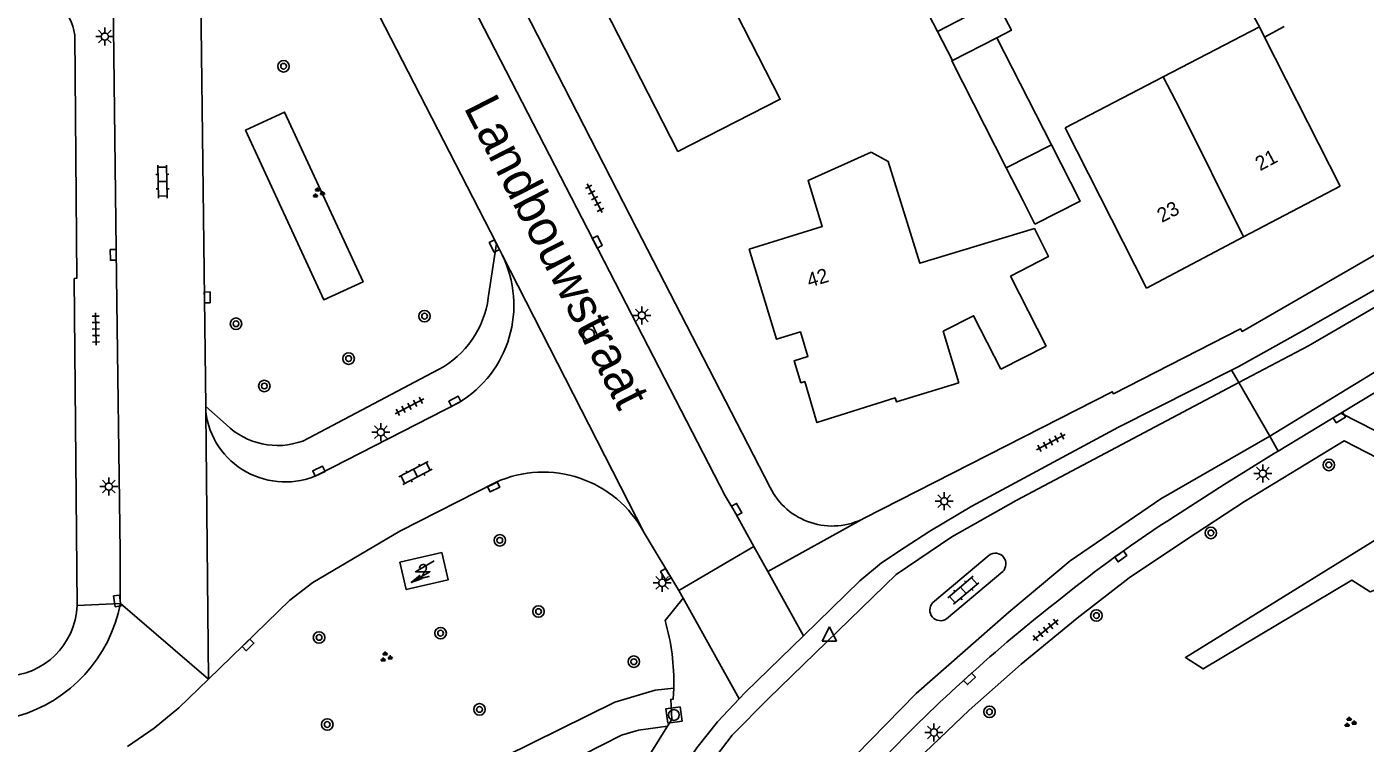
# Model space of a CAD drawing. Extents: x 132994 to 136000, y 393499 to 395512.
# Drawn here: x 134640.6 to 134733.7, y 394399.4 to 394449.3 of the extents above; entities that cross this region are included whole.
import ezdxf

# ---------------------------------------------------------------- set-up
doc = ezdxf.new("R2010")
doc.units = 0
for name, color, linetype in [('gg-afsc-muur', 7, 'Continuous'), ('gg-anno-huisnummerreeks BGT', 7, 'Continuous'), ('gg-anno-openbare ruimte label', 7, 'Continuous'), ('gg-bbg-bijgebouw', 7, 'Continuous'), ('gg-bbg-gedigitaliseerde bebouwing', 7, 'Continuous'), ('gg-bbg-gedigitaliseerde bijgebouw', 7, 'Continuous'), ('gg-bbg-hoofdgebouw', 7, 'Continuous'), ('gg-bbg-luifel en loopbrug', 7, 'Continuous'), ('gg-bbg-tussenscheiding', 7, 'Continuous'), ('gg-knt-verharding', 7, 'Continuous'), ('gg-knt-verharding nz', 7, 'Continuous'), ('gt-grn-groengrens', 7, 'Continuous'), ('gt-grn-weggrens', 7, 'Continuous'), ('gt-symb-boom', 7, 'Continuous'), ('gt-symb-groenvak', 7, 'Continuous'), ('gt-symb-klinker verharding', 7, 'Continuous'), ('gt-symb-kolk', 7, 'Continuous'), ('gt-symb-lichtmast', 7, 'Continuous'), ('gt-symb-rioolschacht', 7, 'Continuous'), ('gt-symb-tegel verharding', 7, 'Continuous'), ('gt-symb-trafo symbool', 7, 'Continuous'), ('gt-symb-waterafsluiter', 7, 'Continuous')]:
    doc.layers.add(name, color=color, linetype=linetype)

# ---------------------------------------------------------------- blocks, each defined once
blk = doc.blocks.new('gt0-LMAST')
at = {"layer": 'gt-symb-lichtmast'}
for p, q in [((-0.182, 0.173), (-0.447, 0.438)), ((-0.005, 0.246), (-0.005, 0.621)), ((0.172, 0.173), (0.437, 0.438)), ((-0.255, -0.004), (-0.63, -0.004)), ((-0.182, -0.181), (-0.447, -0.446)), ((-0.005, -0.254), (-0.005, -0.629)), ((0.437, -0.446), (0.172, -0.181)), ((0.245, -0.004), (0.62, -0.004))]:
    blk.add_line(p, q, dxfattribs=at)
blk.add_circle((-0.005, -0.004), 0.25, dxfattribs=at)
blk = doc.blocks.new('gt0-TEG1')
at = {"layer": 'gt-symb-tegel verharding'}
for p, q in [((-1.125, 0), (1.125, 0)), ((-0.9, -0.25), (-0.9, 0.25)), ((-0.45, -0.25), (-0.45, 0.25)), ((0, -0.25), (0, 0.25)), ((0.45, -0.25), (0.45, 0.25)), ((0.9, -0.25), (0.9, 0.25))]:
    blk.add_line(p, q, dxfattribs=at)
blk = doc.blocks.new('gt0-KOLK')
at = {"layer": 'gt-symb-kolk'}
blk.add_lwpolyline([(0, 0), (0.375, 0), (0.375, 0.4), (-0.375, 0.4), (-0.375, 0), (0, 0)], dxfattribs=at)
blk = doc.blocks.new('gt0-KL1')
at = {"layer": 'gt-symb-klinker verharding'}
for p, q in [((-1.15, 0.3), (1.15, 0.3)), ((-1, -0.3), (-1, 0.3)), ((-0.5, 0.3), (-0.5, 0.45)), ((0, -0.3), (0, 0.3)), ((0.5, 0.3), (0.5, 0.45)), ((1, -0.3), (1, 0.3)), ((-1.15, -0.3), (1.15, -0.3)), ((-0.5, -0.45), (-0.5, -0.3)), ((0.5, -0.45), (0.5, -0.3))]:
    blk.add_line(p, q, dxfattribs=at)
blk = doc.blocks.new('gt0-BOOM')
at = {"layer": 'gt-symb-boom'}
for radius in [0.4, 0.2]:
    blk.add_circle((0, 0), radius, dxfattribs=at)
blk = doc.blocks.new('gt0-GRVAK')
at = {"layer": 'gt-symb-groenvak'}
for p, q in [((-0.11, 0.189), (-0.228, 0.24)), ((-0.182, 0.153), (0.088, 0.153)), ((-0.091, 0.211), (-0.156, 0.322)), ((-0.047, 0.214), (-0.047, 0.393)), ((-0.004, 0.211), (0.061, 0.322)), ((0.015, 0.189), (0.133, 0.24)), ((0.262, -0.052), (0.197, 0.059)), ((0.305, -0.049), (0.305, 0.13)), ((0.349, -0.052), (0.414, 0.059)), ((-0.245, -0.228), (-0.363, -0.177)), ((-0.318, -0.264), (-0.047, -0.264)), ((-0.226, -0.206), (-0.291, -0.095)), ((-0.183, -0.203), (-0.183, -0.024)), ((-0.139, -0.206), (-0.074, -0.095)), ((-0.12, -0.228), (-0.002, -0.177)), ((0.243, -0.074), (0.125, -0.023)), ((0.17, -0.11), (0.441, -0.11)), ((0.368, -0.074), (0.486, -0.023))]:
    blk.add_line(p, q, dxfattribs=at)
blk = doc.blocks.new('gt0-RS')
at = {"layer": 'gt-symb-rioolschacht'}
blk.add_lwpolyline([(-0.5, -0.5), (0.5, -0.5), (0.5, 0.5), (-0.5, 0.5)], close=True, dxfattribs=at)
blk.add_circle((0, 0), 0.375, dxfattribs=at)
blk = doc.blocks.new('gt0-HSP')
at = {"layer": 'gt-symb-trafo symbool'}
for points in [[(0.771, 0.746), (-0.529, -0.004), (0.471, -0.004), (-0.829, -0.754)], [(-0.217, -0.24), (-0.829, -0.754), (-0.077, -0.48)]]:
    blk.add_lwpolyline(points, dxfattribs=at)
blk = doc.blocks.new('gt0-WAFSL')
at = {"layer": 'gt-symb-waterafsluiter'}
for p, q in [((-0.5, -0.333), (0, 0.667)), ((0, 0.667), (0.5, -0.333)), ((0.5, -0.333), (-0.5, -0.333))]:
    blk.add_line(p, q, dxfattribs=at)

msp = doc.modelspace()

# ---------------------------------------------------------------- linework, layer by layer
at = {"layer": 'gg-afsc-muur'}
msp.add_line((134683.022, 394435.273), (134674.111, 394452.693), dxfattribs=at)
at = {"layer": 'gg-bbg-bijgebouw'}
msp.add_line((134711.871, 394441.071), (134708.732, 394439.472), dxfattribs=at)
at = {"layer": 'gg-bbg-gedigitaliseerde bebouwing'}
for p, q in [((134726.323, 394449.271), (134719.64, 394445.793)), ((134719.64, 394445.793), (134712.825, 394442.247))]:
    msp.add_line(p, q, dxfattribs=at)
msp.add_lwpolyline([(134699.331, 394440.564), (134700.513, 394439.92), (134702.72, 394432.838), (134710.692, 394435.248), (134711.667, 394433.294), (134709.035, 394431.933)], dxfattribs=at)
at = {"layer": 'gg-bbg-gedigitaliseerde bijgebouw'}
for p, q in [((134703.946, 394448.939), (134704.989, 394446.937)), ((134711.871, 394441.071), (134708.081, 394448.512))]:
    msp.add_line(p, q, dxfattribs=at)
for points in [[(134708.035, 394451.068), (134709.092, 394449.038), (134708.081, 394448.512)], [(134704.989, 394446.937), (134704.942, 394446.913), (134708.732, 394439.472)]]:
    msp.add_lwpolyline(points, dxfattribs=at)
at = {"layer": 'gg-bbg-hoofdgebouw'}
for p, q in [((134698.989, 394458.714), (134703.946, 394448.939)), ((134726.687, 394448.553), (134726.323, 394449.271)), ((134731.93, 394438.2), (134726.687, 394448.553)), ((134718.48, 394431.11), (134712.825, 394442.247)), ((134731.93, 394438.2), (134725.227, 394434.667)), ((134725.227, 394434.667), (134718.48, 394431.11)), ((134711.5, 394427.07), (134709.035, 394431.933)), ((134711.5, 394427.07), (134708.35, 394425.46))]:
    msp.add_line(p, q, dxfattribs=at)
for points in [[(134693.338, 394463.469), (134678.164, 394455.756), (134685.911, 394440.61)], [(134685.911, 394440.61), (134693.022, 394444.241), (134688.936, 394452.244), (134696.974, 394456.349), (134696.432, 394457.411)], [(134690.865, 394433.807), (134695.938, 394435.383), (134694.961, 394438.587), (134699.331, 394440.564)], [(134690.865, 394433.807), (134692.77, 394427.55), (134694.44, 394428.06), (134694.95, 394426.35), (134693.99, 394426.05), (134694.46, 394424.52), (134694.73, 394424.6), (134695.57, 394421.75), (134701.02, 394423.47), (134701.11, 394423.19), (134705.43, 394424.52)], [(134705.43, 394424.52), (134704.354, 394428.106), (134706.456, 394429.187), (134708.35, 394425.46)], [(134669.51, 394412.71), (134669.94, 394410.81), (134667.03, 394410.14), (134666.59, 394412.04), (134669.51, 394412.71)]]:
    msp.add_lwpolyline(points, dxfattribs=at)
at = {"layer": 'gg-bbg-luifel en loopbrug'}
for p, q in [((134728.041, 394449.29), (134726.687, 394448.553)), ((134708.732, 394439.472), (134709.898, 394437.172)), ((134710.721, 394435.547), (134709.898, 394437.172))]:
    msp.add_line(p, q, dxfattribs=at)
for points in [[(134726.323, 394449.271), (134725.454, 394450.868), (134724.381, 394450.285), (134721.675, 394455.258), (134724.222, 394456.631)], [(134711.871, 394441.071), (134713.863, 394437.14), (134710.721, 394435.547)]]:
    msp.add_lwpolyline(points, dxfattribs=at)
at = {"layer": 'gg-bbg-tussenscheiding'}
for p, q in [((134703.946, 394448.939), (134708.035, 394451.068)), ((134708.081, 394448.512), (134704.989, 394446.937))]:
    msp.add_line(p, q, dxfattribs=at)
msp.add_lwpolyline([(134719.64, 394445.793), (134720.797, 394443.566), (134725.227, 394434.667)], dxfattribs=at)
at = {"layer": 'gg-knt-verharding'}
for p, q in [((134680.383, 394433.737), (134670.122, 394453.694)), ((134646.66, 394451.161), (134646.879, 394431.898)), ((134653.085, 394422.88), (134652.748, 394451.161)), ((134692.32, 394417.23), (134683.022, 394435.273)), ((134673.29, 394434.195), (134672.73, 394430.429)), ((134673.29, 394434.195), (134673.683, 394433.427)), ((134669.28, 394425.44), (134659.828, 394420.47)), ((134731.993, 394422.404), (134736.173, 394424.95)), ((134653.089, 394422.496), (134653.085, 394422.88)), ((134654.52, 394421.61), (134653.085, 394422.88)), ((134670.652, 394423.121), (134660.93, 394418.13)), ((134731.993, 394422.404), (134727.639, 394419.773)), ((134685.972, 394410.07), (134683.572, 394414.076)), ((134685.972, 394410.07), (134691.191, 394413.142)), ((134707.543, 394412.535), (134703.612, 394409.216)), ((134704.583, 394408.101), (134708.484, 394411.39)), ((134686.273, 394409.536), (134685.012, 394407.983)), ((134685.972, 394410.07), (134686.273, 394409.536))]:
    msp.add_line(p, q, dxfattribs=at)
for points in [[(134729.244, 394428.075), (134736.1, 394431.97), (134753.38, 394442.43), (134758.02, 394445.35), (134762.54, 394448.57), (134766.43, 394451.71), (134775.69, 394459.42), (134779.69, 394462.45), (134785.8, 394466.58), (134786.034, 394466.785)], [(134659.54, 394459.3), (134664.32, 394451.71), (134673.29, 394434.195)], [(134760.067, 394449.549), (134759.99, 394449.49), (134760.01, 394448.95), (134758.84, 394448.08), (134752.96, 394444.39), (134750.11, 394442.85), (134736.37, 394434.57), (134725.12, 394428.09), (134725.02, 394428.27), (134716.18, 394423.76), (134716.1, 394423.89), (134698.858, 394415.099)], [(134643.99, 394448.7), (134644.14, 394431.8), (134643.95, 394431.77), (134644.159, 394409.027)], [(134698.902, 394394.455), (134703.08, 394398.804), (134706.146, 394401.755), (134709.768, 394404.945), (134713.657, 394408.149), (134717.281, 394410.943), (134721.195, 394413.582), (134725.298, 394416.259), (134732.209, 394420.485), (134739.191, 394416.885), (134749.798, 394423.304), (134757.29, 394427.872), (134758.094, 394435.474), (134759.024, 394436.01)], [(134691.191, 394413.142), (134689.825, 394415.605), (134689.199, 394416.653), (134680.383, 394433.737)], [(134647.168, 394409.166), (134647.138, 394409.376), (134647.142, 394412.783), (134646.879, 394431.898)], [(134724.399, 394425.397), (134724.86, 394425.63), (134729.244, 394428.075)], [(134731.993, 394422.404), (134739.131, 394418.766), (134748.143, 394424.216), (134745.584, 394428.499)], [(134701.642, 394413.036), (134703.412, 394414.196), (134706.346, 394415.94), (134716.544, 394421.431), (134724.399, 394425.397)], [(134727.639, 394419.773), (134727.299, 394419.567), (134723.884, 394417.445), (134720.489, 394415.264)], [(134673.222, 394417.583), (134666.586, 394414.205), (134660.527, 394410.634), (134658.928, 394409.409), (134653.283, 394403.913)], [(134694.638, 394406.927), (134698.552, 394410.734), (134700.072, 394412.007), (134701.642, 394413.036)], [(134690.159, 394402.53), (134690.6, 394403), (134694.638, 394406.927)], [(134653.283, 394403.913), (134651.216, 394401.901), (134649.494, 394400.491), (134647.662, 394399.229)], [(134673.888, 394398.53), (134681.53, 394402.3), (134684.32, 394403.15), (134685.619, 394403.291)], [(134685.619, 394403.291), (134685.576, 394402.515), (134685.41, 394402.497), (134685.485, 394401.091), (134685.19, 394400.63)], [(134686.242, 394397.666), (134687.23, 394399.135), (134688.665, 394400.938), (134690.159, 394402.53)], [(134675.238, 394396.589), (134681.99, 394400.02), (134683.18, 394400.35), (134685.19, 394400.63)]]:
    msp.add_lwpolyline(points, dxfattribs=at)
for centre, radius, start, end in [((134639.749, 394448.018), 4.296, 9.13432, 76.78151), ((134666.6, 394429.912), 7.908, 300.82759, 26.39514), ((134666.128, 394431.307), 6.66, 298.24522, 352.42541), ((134658.611, 394423.19), 5.566, 187.16292, 294.6175), ((134658.072, 394425.222), 5.066, 225.47766, 290.27976), ((134676.537, 394410.339), 7.966, 27.97576, 114.58731), ((134696.636, 394419.378), 4.821, 206.45359, 297.44062), ((134766.618, 394342.954), 85.771, 122.53529, 129.21336), ((134707.967, 394411.924), 0.743, 314.05884, 124.77022), ((134782.086, 394319.992), 113.369, 127.9332, 136.31071), ((134704.165, 394408.717), 0.745, 137.9613, 304.14079), ((134639.004, 394409.258), 5.16, 271.50829, 357.43177), ((134637.142, 394411.129), 10.216, 286.26855, 348.91995), ((134670.652, 394403.74), 14.974, 358.28158, 16.46115), ((134871.725, 394281.635), 221.259, 147.46521, 150.46831)]:
    msp.add_arc(centre, radius, start, end, dxfattribs=at)
at = {"layer": 'gg-knt-verharding nz'}
for points in [[(134727.05, 394420.795), (134735.559, 394426.003), (134752.676, 394436.259), (134762.118, 394442.353), (134769.893, 394447.869), (134774.284, 394450.627), (134780.474, 394454.227), (134791.467, 394460.834), (134803.253, 394467.687), (134810.812, 394472.277)], [(134724.893, 394424.539), (134729.749, 394427.093), (134743.532, 394435.103), (134763.011, 394447.103), (134767.896, 394450.991), (134774.812, 394456.952), (134779.615, 394460.553), (134786.842, 394465.616), (134786.146, 394466.609)], [(134683.173, 394389.543), (134685.016, 394392.874), (134688.136, 394397.977), (134689.687, 394400.008), (134692.196, 394402.552), (134701.091, 394411.193), (134704.956, 394413.798), (134709.429, 394416.342), (134724.893, 394424.539)], [(134727.05, 394420.795), (134719.482, 394416.441), (134713.176, 394412.13), (134708.901, 394408.563), (134702.48, 394402.915), (134698.287, 394398.621), (134692.741, 394392.56), (134688.097, 394386.67)]]:
    msp.add_lwpolyline(points, dxfattribs=at)
at = {"layer": 'gt-grn-groengrens'}
for points in [[(134655.847, 394442.092), (134658.571, 394443.35), (134664.022, 394431.548), (134661.298, 394430.29), (134655.847, 394442.092)], [(134739.372, 394416.671), (134721.188, 394405.421), (134722.427, 394404.623), (134732.753, 394410.782), (134734.019, 394409.988), (134735.493, 394410.528), (134751.222, 394420.086), (134752.912, 394422.08), (134752.745, 394422.993), (134755.484, 394424.78), (134755.663, 394426.501), (134750.768, 394423.243), (134739.372, 394416.671)]]:
    msp.add_lwpolyline(points, dxfattribs=at)
at = {"layer": 'gt-grn-weggrens'}
for p, q in [((134673.683, 394433.427), (134683.572, 394414.076)), ((134724.399, 394425.397), (134724.893, 394424.539)), ((134724.893, 394424.539), (134727.05, 394420.795)), ((134653.089, 394422.496), (134653.283, 394403.913)), ((134727.05, 394420.795), (134727.639, 394419.773)), ((134698.858, 394415.099), (134692.164, 394411.387)), ((134691.191, 394413.142), (134692.164, 394411.387)), ((134692.164, 394411.387), (134694.638, 394406.927)), ((134686.273, 394409.536), (134690.159, 394402.53)), ((134647.168, 394409.166), (134644.159, 394409.027)), ((134653.283, 394403.913), (134647.168, 394409.166))]:
    msp.add_line(p, q, dxfattribs=at)

# ---------------------------------------------------------------- block references
at = {"layer": 'gt-symb-boom'}
for p in [(134658.5, 394446.532), (134655.194, 394428.625), (134668.3, 394429.155), (134663.022, 394426.199), (134657.162, 394424.296), (134731.153, 394418.806), (134673.528, 394413.562), (134722.955, 394414.077), (134676.224, 394408.609), (134714.997, 394408.329), (134669.413, 394407.105), (134682.847, 394405.122), (134672.12, 394401.804), (134707.563, 394401.637), (134661.538, 394400.753)]:
    msp.add_blockref('gt0-BOOM', p, dxfattribs=at)
at = {"layer": 'gt-symb-boom', "rotation": 90}
msp.add_blockref('gt0-BOOM', (134660.965, 394406.807), dxfattribs=at)
at = {"layer": 'gt-symb-groenvak'}
for p in [(134660.901, 394437.717), (134665.611, 394405.435), (134732.613, 394400.892)]:
    msp.add_blockref('gt0-GRVAK', p, dxfattribs=at)
at = {"layer": 'gt-symb-klinker verharding'}
for p, rotation in [((134650.085, 394438.512), -89.31248364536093), ((134667.664, 394418.236), 27.71850162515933), ((134705.751, 394410.087), 40.495582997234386)]:
    msp.add_blockref('gt0-KL1', p, dxfattribs=dict(at, rotation=rotation))
at = {"layer": 'gt-symb-kolk'}
for p, rotation in [((134673.324, 394434.12), 117.59036953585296), ((134680.129, 394434.225), -62.82026578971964), ((134646.862, 394433.418), 90.65362771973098), ((134652.993, 394430.455), -89.36977184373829), ((134670.495, 394423.05), 27.76921269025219), ((134731.78, 394422.275), -148.85771803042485), ((134661.043, 394418.195), 25.796026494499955), ((134673.019, 394417.452), -154.53665493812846), ((134689.825, 394415.605), -60.71717142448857), ((134716.569, 394412.609), -143.41254405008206), ((134685.239, 394411.284), 121.25848530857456), ((134647.138, 394409.376), 98.16250946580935), ((134655.89, 394406.434), -135.56726640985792), ((134706.041, 394404.073), -136.8093397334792)]:
    msp.add_blockref('gt0-KOLK', p, dxfattribs=dict(at, rotation=rotation))
at = {"layer": 'gt-symb-lichtmast'}
for p in [(134646.077, 394448.597), (134683.408, 394429.212), (134665.269, 394421.08), (134726.577, 394418.205), (134646.354, 394417.3), (134704.429, 394416.283), (134684.828, 394410.606), (134703.712, 394400.205)]:
    msp.add_blockref('gt0-LMAST', p, dxfattribs=at)
at = {"layer": 'gt-symb-rioolschacht'}
for p, rotation in [((134679.726, 394427.885), -65.1527943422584), ((134685.633, 394401.414), 7.870920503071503)]:
    msp.add_blockref('gt0-RS', p, dxfattribs=dict(at, rotation=rotation))
at = {"layer": 'gt-symb-tegel verharding'}
for p, rotation in [((134680.117, 394437.356), -62.69221992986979), ((134645.452, 394428.258), -89.31248364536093), ((134667.243, 394422.876), 27.718501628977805), ((134711.832, 394420.39), 28.025316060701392), ((134711.47, 394407.323), 39.03551289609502)]:
    msp.add_blockref('gt0-TEG1', p, dxfattribs=dict(at, rotation=rotation))
at = {"layer": 'gt-symb-trafo symbool'}
msp.add_blockref('gt0-HSP', (134668.205, 394411.383), dxfattribs=at)
at = {"layer": 'gt-symb-waterafsluiter'}
msp.add_blockref('gt0-WAFSL', (134696.437, 394406.875), dxfattribs=at)

# ---------------------------------------------------------------- texts
at = {"layer": 'gg-anno-huisnummerreeks BGT'}
for s, rotation, p in [('21', 27.8, (134726.37, 394439.227)), ('23', 27.8, (134719.551, 394435.632)), ('42', 16.9, (134695.048, 394431.132)), ('2', 13, (134667.999, 394410.851))]:
    msp.add_text(s, height=1, rotation=rotation, dxfattribs=at).set_placement(p)
at = {"layer": 'gg-anno-openbare ruimte label'}
msp.add_text('Landbouwstraat', height=2.5, rotation=297.1, dxfattribs=at).set_placement((134670.989, 394443.673))

doc.saveas('drawing.dxf')
